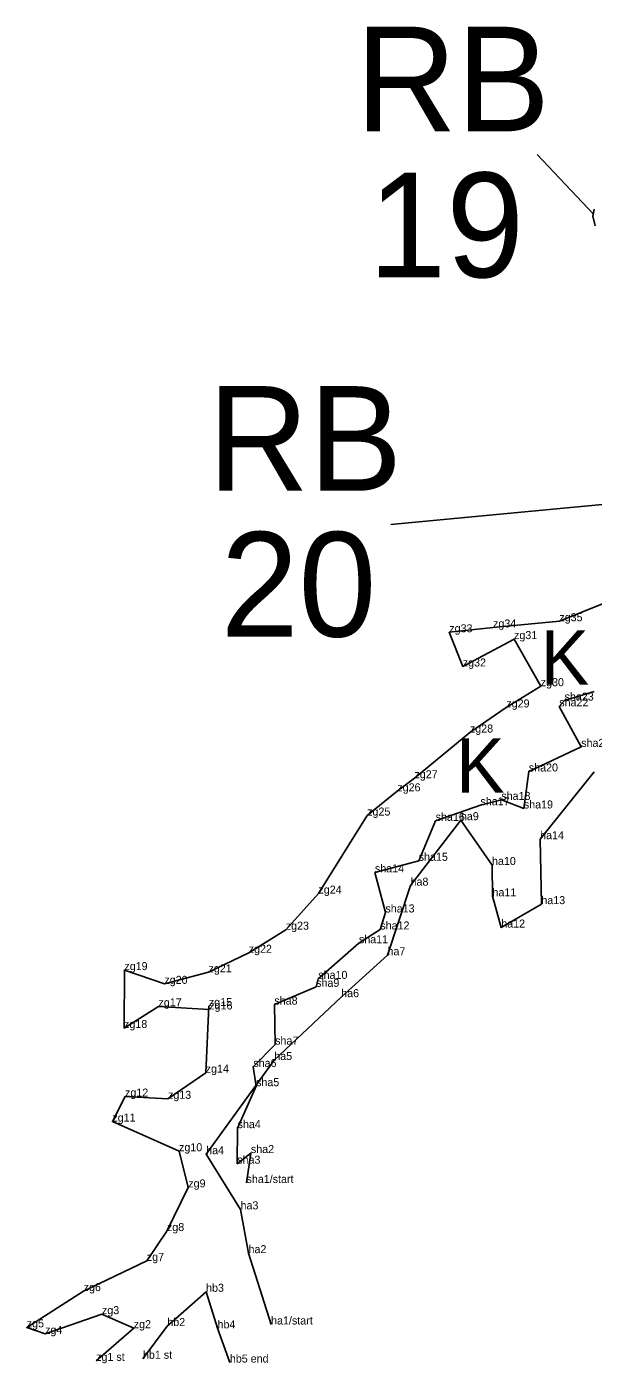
# Model space of a CAD drawing. Extents: x 2072529 to 2268812, y 436423 to 470008.
# Drawn here: x 2217317 to 2217671, y 438020 to 438855 of the extents above; entities that cross this region are included whole.
import ezdxf

# ---------------------------------------------------------------- set-up
doc = ezdxf.new("R2010")
doc.units = 0
for name, color, linetype in [('Old_Level_10', 7, 'Continuous'), ('Old_Level_20', 7, 'Continuous'), ('Old_Level_52', 7, 'Continuous'), ('Old_Level_55', 7, 'Continuous'), ('Old_Level_60', 7, 'Continuous'), ('Old_Level_62', 7, 'Continuous')]:
    doc.layers.add(name, color=color, linetype=linetype)

msp = doc.modelspace()

# ---------------------------------------------------------------- linework, layer by layer
at = {"layer": 'Old_Level_10'}
msp.add_lwpolyline([(2217454.674, 438132.468), (2217457.428, 438151.157), (2217448.876, 438144.526), (2217449.102, 438166.71), (2217460.645, 438192.945), (2217458.933, 438204.918), (2217472.534, 438218.918), (2217472.088, 438243.907), (2217498.165, 438255.005), (2217499.488, 438259.954), (2217524.89, 438282.22), (2217538.265, 438290.816), (2217541.438, 438301.455), (2217534.886, 438326.494), (2217562.236, 438333.724), (2217572.809, 438358.678), (2217600.815, 438368.384), (2217613.847, 438371.779), (2217627.903, 438366.421), (2217631.012, 438389.506), (2217663.721, 438404.858), (2217650.029, 438430.194), (2217653.346, 438433.795), (2217671.774, 438439.557)], dxfattribs=at)
at = {"layer": 'Old_Level_20'}
for p, q in [((2217671.001, 438736.351), (2217671.001, 438736.351)), ((2217581.339, 438476.447), (2217581.339, 438476.447)), ((2217608.659, 438479.488), (2217608.659, 438479.488)), ((2217650.095, 438483.358), (2217650.095, 438483.358)), ((2217621.772, 438472.206), (2217621.772, 438472.206)), ((2217589.751, 438455.105), (2217589.751, 438455.105)), ((2217638.444, 438442.801), (2217638.444, 438442.801)), ((2217616.961, 438429.517), (2217616.961, 438429.517)), ((2217650.029, 438430.194), (2217650.029, 438430.194)), ((2217653.346, 438433.795), (2217653.346, 438433.795)), ((2217594.207, 438413.843), (2217594.207, 438413.843)), ((2217663.721, 438404.858), (2217663.721, 438404.858)), ((2217559.578, 438385.269), (2217559.578, 438385.269)), ((2217631.012, 438389.506), (2217631.012, 438389.506)), ((2217548.865, 438377.116), (2217548.865, 438377.116)), ((2217600.815, 438368.384), (2217600.815, 438368.384)), ((2217613.847, 438371.779), (2217613.847, 438371.779)), ((2217530.039, 438361.996), (2217530.039, 438361.996)), ((2217627.903, 438366.421), (2217627.903, 438366.421)), ((2217572.809, 438358.678), (2217572.809, 438358.678)), ((2217588.596, 438359.089), (2217588.596, 438359.089)), ((2217638.068, 438347.228), (2217638.068, 438347.228)), ((2217534.886, 438326.494), (2217534.886, 438326.494)), ((2217562.236, 438333.724), (2217562.236, 438333.724)), ((2217608.033, 438331.092), (2217608.033, 438331.092)), ((2217557.152, 438318.2), (2217557.152, 438318.2)), ((2217499.616, 438313.237), (2217499.616, 438313.237)), ((2217608.317, 438311.532), (2217608.317, 438311.532)), ((2217541.438, 438301.455), (2217541.438, 438301.455)), ((2217638.839, 438306.65), (2217638.839, 438306.65)), ((2217479.171, 438290.69), (2217479.171, 438290.69)), ((2217538.265, 438290.816), (2217538.265, 438290.816)), ((2217613.812, 438292.024), (2217613.812, 438292.024)), ((2217456.043, 438276.241), (2217456.043, 438276.241)), ((2217524.89, 438282.22), (2217524.89, 438282.22)), ((2217542.746, 438274.718), (2217542.746, 438274.718)), ((2217378.394, 438265.447), (2217378.394, 438265.447)), ((2217430.952, 438264.051), (2217430.952, 438264.051)), ((2217499.488, 438259.954), (2217499.488, 438259.954)), ((2217403.367, 438256.854), (2217403.367, 438256.854)), ((2217498.165, 438255.005), (2217498.165, 438255.005)), ((2217399.709, 438242.808), (2217399.709, 438242.808)), ((2217431.178, 438243.015), (2217431.178, 438243.015)), ((2217472.088, 438243.907), (2217472.088, 438243.907)), ((2217513.812, 438248.55), (2217513.812, 438248.55)), ((2217431.392, 438240.858), (2217431.392, 438240.858)), ((2217378.184, 438229.273), (2217378.184, 438229.273)), ((2217472.534, 438218.918), (2217472.534, 438218.918)), ((2217429.183, 438201.373), (2217429.183, 438201.373)), ((2217458.933, 438204.918), (2217458.933, 438204.918)), ((2217472.021, 438209.269), (2217472.021, 438209.269)), ((2217460.645, 438192.945), (2217460.645, 438192.945)), ((2217378.787, 438186.446), (2217378.787, 438186.446)), ((2217405.612, 438185.031), (2217405.612, 438185.031)), ((2217370.885, 438170.816), (2217370.885, 438170.816)), ((2217449.102, 438166.71), (2217449.102, 438166.71)), ((2217412.535, 438152.296), (2217412.535, 438152.296)), ((2217457.428, 438151.157), (2217457.428, 438151.157)), ((2217429.472, 438150.454), (2217429.472, 438150.454)), ((2217448.876, 438144.526), (2217448.876, 438144.526)), ((2217418.306, 438129.74), (2217418.306, 438129.74)), ((2217454.674, 438132.468), (2217454.674, 438132.468)), ((2217450.957, 438115.997), (2217450.957, 438115.997)), ((2217404.979, 438102.44), (2217404.979, 438102.44)), ((2217455.945, 438088.641), (2217455.945, 438088.641)), ((2217392.433, 438083.816), (2217392.433, 438083.816)), ((2217352.952, 438064.932), (2217352.952, 438064.932)), ((2217429.43, 438064.506), (2217429.43, 438064.506)), ((2217364.39, 438050.541), (2217364.39, 438050.541)), ((2217405.221, 438043.097), (2217405.221, 438043.097)), ((2217470.025, 438044.07), (2217470.025, 438044.07)), ((2217317.399, 438042.276), (2217317.399, 438042.276)), ((2217328.864, 438038.226), (2217328.864, 438038.226)), ((2217384.235, 438041.774), (2217384.235, 438041.774)), ((2217436.569, 438041.674), (2217436.569, 438041.674)), ((2217360.744, 438021.357), (2217360.744, 438021.357)), ((2217389.989, 438022.665), (2217389.989, 438022.665)), ((2217444.277, 438020.286), (2217444.277, 438020.286))]:
    msp.add_line(p, q, dxfattribs=at)
at = {"layer": 'Old_Level_52'}
for points in [[(2217672.455, 438730.315), (2217671.001, 438736.351), (2217671.78, 438740.849)], [(2217360.744, 438021.357), (2217384.235, 438041.774), (2217364.39, 438050.541), (2217328.864, 438038.226), (2217317.399, 438042.276), (2217352.952, 438064.932), (2217392.433, 438083.816), (2217404.979, 438102.44), (2217418.306, 438129.74), (2217412.535, 438152.296), (2217370.885, 438170.816), (2217378.787, 438186.446), (2217405.612, 438185.031), (2217429.183, 438201.373), (2217431.178, 438243.015), (2217431.392, 438240.858), (2217399.709, 438242.808), (2217378.184, 438229.273), (2217378.394, 438265.447), (2217403.367, 438256.854), (2217430.952, 438264.051), (2217456.043, 438276.241), (2217479.171, 438290.69), (2217499.616, 438313.237), (2217530.039, 438361.996), (2217548.865, 438377.116), (2217559.578, 438385.269), (2217594.207, 438413.843), (2217616.961, 438429.517), (2217638.444, 438442.801), (2217621.772, 438472.206), (2217589.751, 438455.105), (2217581.339, 438476.447), (2217608.659, 438479.488), (2217650.095, 438483.358), (2217676.957, 438494.193)], [(2217671.796, 438389.273), (2217638.068, 438347.228), (2217638.839, 438306.65), (2217613.812, 438292.024), (2217608.317, 438311.532), (2217608.033, 438331.092), (2217588.596, 438359.089), (2217557.152, 438318.2), (2217542.746, 438274.718), (2217513.812, 438248.55), (2217472.021, 438209.269), (2217429.472, 438150.454), (2217450.957, 438115.997), (2217455.945, 438088.641), (2217470.025, 438044.07)], [(2217389.989, 438022.665), (2217405.221, 438043.097), (2217429.43, 438064.506), (2217436.569, 438041.674), (2217444.277, 438020.286)]]:
    msp.add_lwpolyline(points, dxfattribs=at)
at = {"layer": 'Old_Level_62'}
for p, q in [((2217636.33, 438774.908), (2217671.412, 438737.631)), ((2217544.839, 438543.818), (2217741.106, 438562.246))]:
    msp.add_line(p, q, dxfattribs=at)

# ---------------------------------------------------------------- texts
at = {"layer": 'Old_Level_55'}
for p in [(2217638.425, 438443.723), (2217585.631, 438376.247)]:
    msp.add_text('K', height=34, dxfattribs=at).set_placement(p)
at = {"layer": 'Old_Level_60'}
for s, p in [('zg35', (2217650.095, 438483.358)), ('zg33', (2217581.339, 438476.447)), ('zg34', (2217608.659, 438479.488)), ('zg31', (2217621.772, 438472.206)), ('zg32', (2217589.751, 438455.105)), ('zg30', (2217638.444, 438442.801)), ('sha22', (2217650.029, 438430.194)), ('sha23', (2217653.346, 438433.795)), ('zg29', (2217616.961, 438429.517)), ('zg28', (2217594.207, 438413.843)), ('sha21', (2217663.721, 438404.858)), ('sha20', (2217631.012, 438389.506)), ('zg27', (2217559.578, 438385.269)), ('zg26', (2217548.865, 438377.116)), ('sha18', (2217613.847, 438371.779)), ('sha17', (2217600.815, 438368.384)), ('sha19', (2217627.903, 438366.421)), ('zg25', (2217530.039, 438361.996)), ('sha16', (2217572.809, 438358.678)), ('ha9', (2217588.596, 438359.089)), ('ha14', (2217638.068, 438347.228)), ('sha15', (2217562.236, 438333.724)), ('ha10', (2217608.033, 438331.092)), ('sha14', (2217534.886, 438326.494)), ('zg24', (2217499.616, 438313.237)), ('ha8', (2217557.152, 438318.2)), ('ha11', (2217608.317, 438311.532)), ('ha13', (2217638.839, 438306.65)), ('sha13', (2217541.438, 438301.455)), ('zg23', (2217479.171, 438290.69)), ('sha12', (2217538.265, 438290.816)), ('ha12', (2217613.812, 438292.024)), ('sha11', (2217524.89, 438282.22)), ('zg22', (2217456.043, 438276.241)), ('ha7', (2217542.746, 438274.718)), ('zg19', (2217378.394, 438265.447)), ('zg21', (2217430.952, 438264.051)), ('zg20', (2217403.367, 438256.854)), ('sha9', (2217498.165, 438255.005)), ('sha10', (2217499.488, 438259.954)), ('ha6', (2217513.812, 438248.55)), ('zg17', (2217399.709, 438242.808)), ('zg15', (2217431.178, 438243.015)), ('zg16', (2217431.392, 438240.858)), ('sha8', (2217472.088, 438243.907)), ('zg18', (2217378.184, 438229.273)), ('sha7', (2217472.534, 438218.918)), ('sha6', (2217458.933, 438204.918)), ('ha5', (2217472.021, 438209.269)), ('zg14', (2217429.183, 438201.373)), ('sha5', (2217460.645, 438192.945)), ('zg12', (2217378.787, 438186.446)), ('zg13', (2217405.612, 438185.031)), ('zg11', (2217370.885, 438170.816)), ('sha4', (2217449.102, 438166.71)), ('zg10', (2217412.535, 438152.296)), ('ha4', (2217429.472, 438150.454)), ('sha2', (2217457.428, 438151.157)), ('sha3', (2217448.876, 438144.526)), ('zg9', (2217418.306, 438129.74)), ('sha1/start', (2217454.674, 438132.468)), ('ha3', (2217450.957, 438115.997)), ('zg8', (2217404.979, 438102.44)), ('ha2', (2217455.945, 438088.641)), ('zg7', (2217392.433, 438083.816)), ('zg6', (2217352.952, 438064.932)), ('hb3', (2217429.43, 438064.506)), ('zg3', (2217364.39, 438050.541)), ('zg5', (2217317.399, 438042.276)), ('zg4', (2217328.864, 438038.226)), ('zg2', (2217384.235, 438041.774)), ('hb2', (2217405.221, 438043.097)), ('hb4', (2217436.569, 438041.674)), ('ha1/start', (2217470.025, 438044.07)), ('zg1 st', (2217360.744, 438021.357)), ('hb1 st', (2217389.989, 438022.665)), ('hb5 end', (2217444.277, 438020.286))]:
    msp.add_text(s, height=5, dxfattribs=at).set_placement(p)
at = {"layer": 'Old_Level_62'}
for s, p in [('RB', (2217522.834, 438789.384)), ('19', (2217530.882, 438698.236)), ('RB', (2217430.545, 438564.892)), ('20', (2217438.593, 438473.744))]:
    msp.add_text(s, height=65.34, dxfattribs=at).set_placement(p)

doc.saveas('drawing.dxf')
